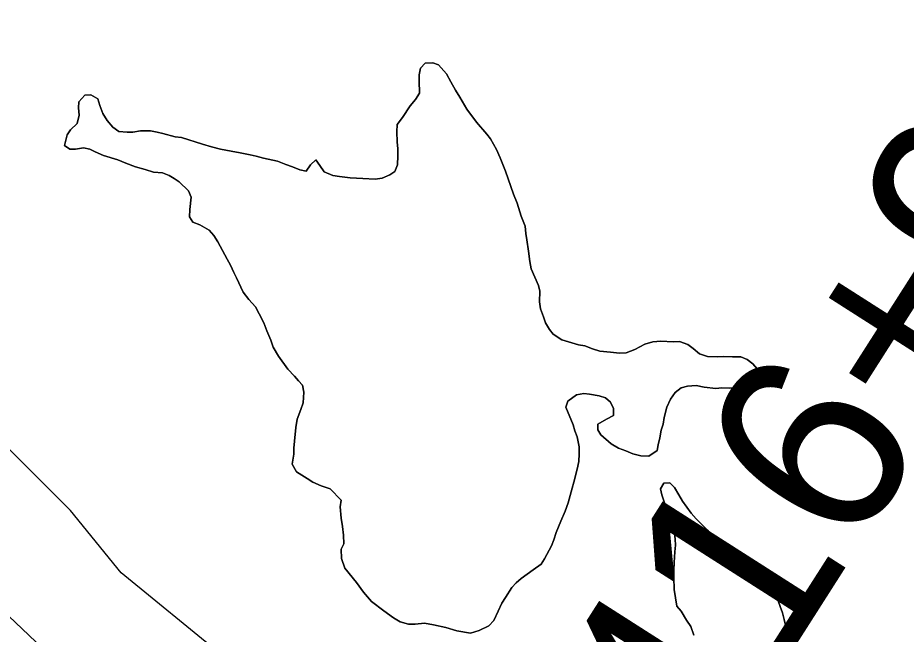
# Model space of a CAD drawing. Extents: x 3187622 to 3225504, y 800805 to 826213.
# Drawn here: x 3197566.6 to 3198035, y 817726.2 to 818051.1 of the extents above; entities that cross this region are included whole.
import ezdxf

# ---------------------------------------------------------------- set-up
doc = ezdxf.new("R2010")
doc.units = 0
for name, color, linetype in [('V-LEVE-TOET', 7, 'Continuous'), ('V-ROAD-CNTR', 7, 'Continuous'), ('V-SITE-VEGE', 7, 'Continuous'), ('V-SURV-IDEN', 7, 'Continuous'), ('V-TOPO-SHOR', 7, 'Continuous')]:
    doc.layers.add(name, color=color, linetype=linetype)

msp = doc.modelspace()

# ---------------------------------------------------------------- linework, layer by layer
at = {"layer": 'V-LEVE-TOET'}
msp.add_lwpolyline([(3197078.43, 818207.48), (3197169.4, 818042.94), (3197198.06, 818034.91), (3197213.98, 818031.15), (3197249.48, 818023.18), (3197261.73, 818019.14), (3197291.37, 818010.62), (3197318.18, 817994.92), (3197324.91, 817980.81), (3197338.01, 817964.32), (3197360.75, 817936.69), (3197382.72, 817912.46), (3197404.21, 817887.5), (3197440.47, 817850.96), (3197604.65, 817695.17), (3197843.04, 817487.83)], dxfattribs=at)
at = {"layer": 'V-ROAD-CNTR'}
msp.add_spline([(3197108.01, 817982.2), (3197162.34, 817991.13), (3197229.38, 818001.88), (3197259.08, 817993.64), (3197361.14, 818001.17), (3197493.79, 818058.56), (3197592.21, 818133.8), (3197727.97, 818194.32), (3197773.22, 818262.2), (3197795.85, 818360.06), (3197841.1, 818435.29), (3197893.71, 818488.46), (3197938.96, 818518.44), (3197968.94, 818533.71), (3198014.19, 818525.8), (3198044.74, 818495.82), (3198127.32, 818420.58), (3198203.12, 818307.45), (3198233.1, 818209.03), (3198255.73, 818133.8), (3198278.35, 818073.27), (3198323.61, 818005.39), (3198376.21, 817937.52), (3198429.38, 817900.18), (3198459.36, 817854.93), (3198466.72, 817832.3), (3198489.34, 817756.51), (3198504.61, 817703.9), (3198542.51, 817628.67), (3198633.02, 817530.24), (3198783.48, 817371.86), (3198859.28, 817221.4), (3198934.51, 817108.26)], degree=3, dxfattribs=at)
at = {"layer": 'V-SITE-VEGE'}
for p, q in [((3197781.39, 818027.18), (3197779, 818024.53)), ((3197785.34, 818027.44), (3197781.39, 818027.18)), ((3197788.43, 818026.37), (3197785.34, 818027.44)), ((3197792.64, 818021.58), (3197788.43, 818026.37)), ((3197779, 818024.53), (3197778.16, 818021)), ((3197794.88, 818017.43), (3197792.64, 818021.58)), ((3197778.16, 818021), (3197778.19, 818017.93)), ((3197778.19, 818017.93), (3197778.47, 818011.35)), ((3197797.34, 818013.06), (3197794.88, 818017.43)), ((3197799.57, 818009.35), (3197797.34, 818013.06)), ((3197601.92, 818010.34), (3197598.88, 818006.8)), ((3197605.21, 818010.59), (3197601.92, 818010.34)), ((3197608.75, 818008.42), (3197605.21, 818010.59)), ((3197609.88, 818004.92), (3197608.75, 818008.42)), ((3197776.3, 818008.03), (3197773.48, 818004.71)), ((3197778.47, 818011.35), (3197776.3, 818008.03)), ((3197803.36, 818003.02), (3197799.57, 818009.35)), ((3197598.88, 818006.8), (3197598.69, 818003.72)), ((3197598.69, 818003.72), (3197598.95, 817999.77)), ((3197611.46, 818000.76), (3197609.88, 818004.92)), ((3197773.48, 818004.71), (3197769.37, 817998.52)), ((3197808.48, 817996.04), (3197803.36, 818003.02)), ((3197598.95, 817999.77), (3197597.89, 817995.37)), ((3197613.69, 817997.05), (3197611.46, 818000.76)), ((3197769.37, 817998.52), (3197766.54, 817994.98)), ((3197597.89, 817995.37), (3197594.41, 817992.04)), ((3197616.8, 817993.57), (3197613.69, 817997.05)), ((3197619.89, 817991.18), (3197616.8, 817993.57)), ((3197766.54, 817994.98), (3197766.36, 817991.03)), ((3197813.81, 817989.72), (3197808.48, 817996.04)), ((3197592.68, 817989.39), (3197591.2, 817983.88)), ((3197594.41, 817992.04), (3197592.68, 817989.39)), ((3197624.29, 817990.78), (3197619.89, 817991.18)), ((3197627.36, 817990.81), (3197624.29, 817990.78)), ((3197631.31, 817991.51), (3197627.36, 817990.81)), ((3197636.58, 817991.56), (3197631.31, 817991.51)), ((3197640.1, 817990.93), (3197636.58, 817991.56)), ((3197643.18, 817990.08), (3197640.1, 817990.93)), ((3197649.56, 817988.39), (3197643.18, 817990.08)), ((3197652.86, 817987.98), (3197649.56, 817988.39)), ((3197766.36, 817991.03), (3197766.63, 817985.76)), ((3197815.81, 817987.32), (3197813.81, 817989.72)), ((3197591.2, 817983.88), (3197594.07, 817981.94)), ((3197664.09, 817984.57), (3197652.86, 817987.98)), ((3197668.72, 817983.08), (3197664.09, 817984.57)), ((3197766.63, 817985.76), (3197766.89, 817982.03)), ((3197818.93, 817981.64), (3197815.81, 817987.32)), ((3197594.07, 817981.94), (3197597.14, 817981.96)), ((3197597.14, 817981.96), (3197601.31, 817982.66)), ((3197601.31, 817982.66), (3197604.61, 817981.81)), ((3197604.61, 817981.81), (3197607.48, 817980.52)), ((3197607.48, 817980.52), (3197611.89, 817978.59)), ((3197673.56, 817981.81), (3197668.72, 817983.08)), ((3197679.06, 817980.76), (3197673.56, 817981.81)), ((3197683.9, 817979.93), (3197679.06, 817980.76)), ((3197689.18, 817978.88), (3197683.9, 817979.93)), ((3197766.89, 817982.03), (3197766.92, 817978.3)), ((3197820.95, 817977.27), (3197818.93, 817981.64)), ((3197611.89, 817978.59), (3197619.37, 817976.24)), ((3197619.37, 817976.24), (3197623.56, 817974.53)), ((3197623.56, 817974.53), (3197628.63, 817972.6)), ((3197692.26, 817978.25), (3197689.18, 817978.88)), ((3197696.22, 817977.19), (3197692.26, 817978.25)), ((3197703.49, 817975.5), (3197696.22, 817977.19)), ((3197707.89, 817973.79), (3197703.49, 817975.5)), ((3197723.68, 817976.35), (3197720.85, 817973.69)), ((3197725.91, 817973.3), (3197723.68, 817976.35)), ((3197766.92, 817978.3), (3197766.75, 817973.69)), ((3197823.66, 817970.27), (3197820.95, 817977.27)), ((3197628.63, 817972.6), (3197633.7, 817971.11)), ((3197633.7, 817971.11), (3197638.1, 817969.83)), ((3197638.1, 817969.83), (3197642.94, 817969.44)), ((3197711.42, 817972.5), (3197707.89, 817973.79)), ((3197715.39, 817971), (3197711.42, 817972.5)), ((3197718.69, 817970.38), (3197715.39, 817971)), ((3197720.85, 817973.69), (3197718.69, 817970.38)), ((3197728.13, 817970.02), (3197725.91, 817973.3)), ((3197732.76, 817968.09), (3197728.13, 817970.02)), ((3197765.46, 817970.16), (3197762.84, 817968.38)), ((3197766.75, 817973.69), (3197765.46, 817970.16)), ((3197827.94, 817958.23), (3197823.66, 817970.27)), ((3197642.94, 817969.44), (3197646.46, 817967.94)), ((3197646.46, 817967.94), (3197649.11, 817966.42)), ((3197649.11, 817966.42), (3197651.76, 817964.69)), ((3197736.28, 817967.47), (3197732.76, 817968.09)), ((3197741.78, 817966.86), (3197736.28, 817967.47)), ((3197748.59, 817966.49), (3197741.78, 817966.86)), ((3197754.96, 817966.11), (3197748.59, 817966.49)), ((3197758.69, 817966.58), (3197754.96, 817966.11)), ((3197762.84, 817968.38), (3197758.69, 817966.58)), ((3197651.76, 817964.69), (3197656.64, 817959.91)), ((3197656.64, 817959.91), (3197657.99, 817956.63)), ((3197657.99, 817956.63), (3197657.39, 817950.03)), ((3197829.96, 817953.42), (3197827.94, 817958.23)), ((3197832, 817946.63), (3197829.96, 817953.42)), ((3197657.39, 817950.03), (3197657.21, 817946.3)), ((3197657.21, 817946.3), (3197658.99, 817943.46)), ((3197834.03, 817941.38), (3197832, 817946.63)), ((3197658.99, 817943.46), (3197662.52, 817941.96)), ((3197662.52, 817941.96), (3197667.6, 817939.15)), ((3197667.6, 817939.15), (3197670.04, 817936.32)), ((3197834.5, 817937.43), (3197834.03, 817941.38)), ((3197834.97, 817934.15), (3197834.5, 817937.43)), ((3197670.04, 817936.32), (3197672.05, 817933.04)), ((3197672.05, 817933.04), (3197676.96, 817923.87)), ((3197835.91, 817928.22), (3197834.97, 817934.15)), ((3197836.62, 817922.74), (3197835.91, 817928.22)), ((3197676.96, 817923.87), (3197678.75, 817920.81)), ((3197678.75, 817920.81), (3197680.54, 817916.87)), ((3197837.31, 817918.8), (3197836.62, 817922.74)), ((3197841.13, 817910.05), (3197837.31, 817918.8)), ((3197680.54, 817916.87), (3197681.89, 817914.03)), ((3197681.89, 817914.03), (3197685.47, 817906.6)), ((3197841.82, 817906.98), (3197841.13, 817910.05)), ((3197685.47, 817906.6), (3197688.37, 817902.67)), ((3197841.65, 817901.49), (3197841.82, 817906.98)), ((3197688.37, 817902.67), (3197691.91, 817898.76)), ((3197842.13, 817897.76), (3197841.65, 817901.49)), ((3197691.91, 817898.76), (3197693.93, 817895.04)), ((3197693.93, 817895.04), (3197696.39, 817890.45)), ((3197843.7, 817893.6), (3197842.13, 817897.76)), ((3197696.39, 817890.45), (3197697.96, 817886.07)), ((3197844.83, 817890.32), (3197843.7, 817893.6)), ((3197846.84, 817886.82), (3197844.83, 817890.32)), ((3197697.96, 817886.07), (3197699.98, 817881.26)), ((3197848.84, 817884.43), (3197846.84, 817886.82)), ((3197699.98, 817881.26), (3197701.34, 817877.54)), ((3197853.48, 817881.4), (3197848.84, 817884.43)), ((3197862.29, 817878.84), (3197853.48, 817881.4)), ((3197905.53, 817880.79), (3197901.36, 817880.31)), ((3197912.12, 817880.42), (3197905.53, 817880.79)), ((3197701.34, 817877.54), (3197704.02, 817872.74)), ((3197865.59, 817878.22), (3197862.29, 817878.84)), ((3197869.55, 817876.71), (3197865.59, 817878.22)), ((3197873.52, 817875.44), (3197869.55, 817876.71)), ((3197891.96, 817876.27), (3197887.36, 817874.47)), ((3197897.2, 817879.17), (3197891.96, 817876.27)), ((3197901.36, 817880.31), (3197897.2, 817879.17)), ((3197915.42, 817880.44), (3197912.12, 817880.42)), ((3197919.82, 817878.95), (3197915.42, 817880.44)), ((3197922.7, 817876.78), (3197919.82, 817878.95)), ((3197926.02, 817873.96), (3197922.7, 817876.78)), ((3197704.02, 817872.74), (3197708.91, 817865.97)), ((3197879.01, 817874.83), (3197873.52, 817875.44)), ((3197883.85, 817874.44), (3197879.01, 817874.83)), ((3197887.36, 817874.47), (3197883.85, 817874.44)), ((3197930.2, 817872.68), (3197926.02, 817873.96)), ((3197935.69, 817872.51), (3197930.2, 817872.68)), ((3197938.77, 817872.54), (3197935.69, 817872.51)), ((3197943.38, 817872.36), (3197938.77, 817872.54)), ((3197947.77, 817872.41), (3197943.38, 817872.36)), ((3197951.08, 817871.12), (3197947.77, 817872.41)), ((3197954.17, 817868.73), (3197951.08, 817871.12)), ((3197956.4, 817866.12), (3197954.17, 817868.73)), ((3197708.91, 817865.97), (3197712.46, 817862.28)), ((3197712.46, 817862.28), (3197714.68, 817859.88)), ((3197954.5, 817857.76), (3197957.31, 817862.18)), ((3197957.31, 817862.18), (3197956.4, 817866.12)), ((3197714.68, 817859.88), (3197716.68, 817857.48)), ((3197716.68, 817857.48), (3197717.37, 817853.76)), ((3197919.59, 817856.99), (3197924.2, 817857.25)), ((3197924.2, 817857.25), (3197928.38, 817856.41)), ((3197950.12, 817856.62), (3197954.5, 817857.76)), ((3197717.37, 817853.76), (3197716.99, 817848.27)), ((3197861.22, 817852.48), (3197864.95, 817853.18)), ((3197864.95, 817853.18), (3197868.02, 817852.77)), ((3197868.02, 817852.77), (3197873.08, 817851.93)), ((3197910.65, 817850.1), (3197913.25, 817853.63)), ((3197913.25, 817853.63), (3197916.3, 817856.08)), ((3197916.3, 817856.08), (3197919.59, 817856.99)), ((3197928.38, 817856.41), (3197934.53, 817855.81)), ((3197934.53, 817855.81), (3197937.83, 817856.06)), ((3197937.83, 817856.06), (3197942, 817855.88)), ((3197942, 817855.88), (3197950.12, 817856.62)), ((3197716.99, 817848.27), (3197715.92, 817844.74)), ((3197855.57, 817845.84), (3197856.64, 817849.15)), ((3197856.64, 817849.15), (3197861.22, 817852.48)), ((3197873.08, 817851.93), (3197876.39, 817850.87)), ((3197876.39, 817850.87), (3197879.04, 817848.48)), ((3197879.04, 817848.48), (3197880.61, 817845.2)), ((3197908.71, 817845.9), (3197910.65, 817850.1)), ((3197715.92, 817844.74), (3197713.99, 817839.67)), ((3197859.39, 817836.66), (3197855.57, 817845.84)), ((3197880.61, 817845.2), (3197880.65, 817841.47)), ((3197907.45, 817840.4), (3197908.71, 817845.9)), ((3197713.99, 817839.67), (3197713.16, 817835.27)), ((3197876.93, 817839.68), (3197872.35, 817837)), ((3197880.65, 817841.47), (3197876.93, 817839.68)), ((3197906.82, 817836.88), (3197907.45, 817840.4)), ((3197713.16, 817835.27), (3197712.56, 817828.02)), ((3197860.3, 817833.37), (3197859.39, 817836.66)), ((3197872.35, 817837), (3197872.38, 817833.92)), ((3197872.38, 817833.92), (3197873.94, 817831.3)), ((3197905.75, 817833.8), (3197906.82, 817836.88)), ((3197861.43, 817830.31), (3197860.3, 817833.37)), ((3197862.58, 817825.05), (3197861.43, 817830.31)), ((3197873.94, 817831.3), (3197879.47, 817826.52)), ((3197904.29, 817826.1), (3197905.13, 817829.84)), ((3197905.13, 817829.84), (3197905.75, 817833.8)), ((3197594.4, 817791.47), (3197559.41, 817826.48)), ((3197712.56, 817828.02), (3197712.16, 817824.28)), ((3197862.61, 817821.31), (3197862.58, 817825.05)), ((3197879.47, 817826.52), (3197883.23, 817824.36)), ((3197903.66, 817823.02), (3197904.29, 817826.1)), ((3197712.19, 817821.21), (3197711.36, 817815.93)), ((3197712.16, 817824.28), (3197712.19, 817821.21)), ((3197862.43, 817817.36), (3197862.61, 817821.31)), ((3197883.23, 817824.36), (3197887.19, 817822.86)), ((3197887.19, 817822.86), (3197890.94, 817821.36)), ((3197890.94, 817821.36), (3197895.12, 817820.31)), ((3197895.12, 817820.31), (3197899.3, 817820.12)), ((3197899.3, 817820.12), (3197903.66, 817823.02)), ((3197711.36, 817815.93), (3197713.6, 817811.78)), ((3197861.59, 817813.18), (3197862.43, 817817.36)), ((3197713.6, 817811.78), (3197719.12, 817808.32)), ((3197859.68, 817806.35), (3197861.59, 817813.18)), ((3197719.12, 817808.32), (3197722.21, 817806.37)), ((3197722.21, 817806.37), (3197726.62, 817804.44)), ((3197858.83, 817803.27), (3197859.68, 817806.35)), ((3197907.12, 817805.92), (3197905.39, 817802.83)), ((3197910.41, 817805.95), (3197907.12, 817805.92)), ((3197912.85, 817803.56), (3197910.41, 817805.95)), ((3197726.62, 817804.44), (3197731.25, 817802.94)), ((3197731.25, 817802.94), (3197737.02, 817796.85)), ((3197856.71, 817795.57), (3197858.83, 817803.27)), ((3197905.39, 817802.83), (3197906.08, 817799.76)), ((3197915.08, 817799.63), (3197912.85, 817803.56)), ((3197737.02, 817796.85), (3197736.61, 817793.33)), ((3197906.08, 817799.76), (3197907.21, 817796.48)), ((3197907.21, 817796.48), (3197908.56, 817792.1)), ((3197917.09, 817796.35), (3197915.08, 817799.63)), ((3197736.61, 817793.33), (3197737.1, 817787.41)), ((3197855.21, 817791.16), (3197856.71, 817795.57)), ((3197908.56, 817792.1), (3197910.58, 817787.51)), ((3197921.54, 817790.03), (3197917.09, 817796.35)), ((3197621.16, 817758.53), (3197594.4, 817791.47)), ((3197737.1, 817787.41), (3197737.81, 817783.02)), ((3197852.85, 817785.87), (3197855.21, 817791.16)), ((3197910.58, 817787.51), (3197912.62, 817780.72)), ((3197924.2, 817786.98), (3197921.54, 817790.03)), ((3197737.81, 817783.02), (3197738.29, 817778.42)), ((3197850.49, 817779.92), (3197852.85, 817785.87)), ((3197929.97, 817781.33), (3197924.2, 817786.98)), ((3197738.29, 817778.42), (3197738.55, 817773.81)), ((3197849.21, 817775.95), (3197850.49, 817779.92)), ((3197912.62, 817780.72), (3197913.1, 817776.33)), ((3197931.96, 817778.93), (3197929.97, 817781.33)), ((3197934.85, 817775.66), (3197931.96, 817778.93)), ((3197738.55, 817773.81), (3197737.04, 817771.16)), ((3197847.92, 817772.86), (3197849.21, 817775.95)), ((3197913.35, 817773.26), (3197912.95, 817769.75)), ((3197913.1, 817776.33), (3197913.35, 817773.26)), ((3197939.73, 817770.88), (3197934.85, 817775.66)), ((3197737.04, 817771.16), (3197737.31, 817766.11)), ((3197844.25, 817766.02), (3197847.92, 817772.86)), ((3197912.95, 817769.75), (3197912.56, 817764.03)), ((3197952.54, 817762.88), (3197939.73, 817770.88)), ((3197737.31, 817766.11), (3197739.11, 817761.08)), ((3197842.52, 817763.15), (3197844.25, 817766.02)), ((3197912.56, 817764.03), (3197912.38, 817759.86)), ((3197739.11, 817761.08), (3197745.11, 817753.45)), ((3197832.05, 817755.58), (3197838.38, 817760.26)), ((3197838.38, 817760.26), (3197842.52, 817763.15)), ((3197912.38, 817759.86), (3197912.42, 817756.13)), ((3197955.2, 817760.7), (3197952.54, 817762.88)), ((3197958.96, 817757.01), (3197955.2, 817760.7)), ((3197676.73, 817713.22), (3197621.16, 817758.53)), ((3197829.44, 817753.37), (3197832.05, 817755.58)), ((3197912.42, 817756.13), (3197912.7, 817749.76)), ((3197961.85, 817753.52), (3197958.96, 817757.01)), ((3197745.11, 817753.45), (3197748.89, 817748.43)), ((3197823.8, 817745.63), (3197827.04, 817750.93)), ((3197827.04, 817750.93), (3197829.44, 817753.37)), ((3197912.7, 817749.76), (3197914.1, 817740.99)), ((3197964.97, 817748.72), (3197961.85, 817753.52)), ((3197748.89, 817748.43), (3197753.11, 817743.42)), ((3197821.85, 817742.53), (3197823.8, 817745.63)), ((3197967.43, 817743.91), (3197964.97, 817748.72)), ((3197753.11, 817743.42), (3197759.53, 817738.65)), ((3197819.92, 817738.34), (3197821.85, 817742.53)), ((3197914.1, 817740.99), (3197916.32, 817738.38)), ((3197968.56, 817740.85), (3197967.43, 817743.91)), ((3197969.69, 817737.56), (3197968.56, 817740.85)), ((3197759.53, 817738.65), (3197764.61, 817734.96)), ((3197817.55, 817733.49), (3197819.92, 817738.34)), ((3197916.32, 817738.38), (3197919.22, 817733.57)), ((3197970.6, 817734.06), (3197969.69, 817737.56)), ((3197764.61, 817734.96), (3197768.15, 817732.8)), ((3197768.15, 817732.8), (3197772.55, 817731.53)), ((3197772.55, 817731.53), (3197776.06, 817731.56)), ((3197776.06, 817731.56), (3197781.11, 817732.05)), ((3197781.11, 817732.05), (3197785.73, 817731.21)), ((3197785.73, 817731.21), (3197792.33, 817729.74)), ((3197814.94, 817730.61), (3197817.55, 817733.49)), ((3197919.22, 817733.57), (3197921.45, 817730.3)), ((3197971.97, 817728.14), (3197970.6, 817734.06)), ((3197792.33, 817729.74), (3197798.06, 817728.03)), ((3197798.06, 817728.03), (3197805.31, 817726.79)), ((3197805.31, 817726.79), (3197809.92, 817728.15)), ((3197809.92, 817728.15), (3197814.94, 817730.61)), ((3197921.45, 817730.3), (3197923.03, 817725.7)), ((3197973.55, 817724.42), (3197971.97, 817728.14))]:
    msp.add_line(p, q, dxfattribs=at)
at = {"layer": 'V-TOPO-SHOR'}
for points in [[(3197664.09, 817984.57), (3197668.72, 817983.08), (3197673.56, 817981.81), (3197679.06, 817980.76), (3197683.9, 817979.93), (3197689.18, 817978.88), (3197692.26, 817978.25), (3197696.22, 817977.19), (3197703.49, 817975.5), (3197707.89, 817973.79), (3197711.42, 817972.5), (3197715.39, 817971), (3197718.69, 817970.38), (3197720.85, 817973.69), (3197723.68, 817976.35), (3197725.91, 817973.3), (3197728.13, 817970.03), (3197732.76, 817968.09), (3197736.28, 817967.47), (3197741.78, 817966.86), (3197748.59, 817966.49), (3197754.96, 817966.11), (3197758.69, 817966.58), (3197762.84, 817968.38), (3197765.46, 817970.16), (3197766.75, 817973.69), (3197766.92, 817978.3), (3197766.89, 817982.03), (3197766.63, 817985.76), (3197766.36, 817991.03), (3197766.54, 817994.98), (3197769.37, 817998.52), (3197773.48, 818004.71), (3197776.3, 818008.03), (3197778.47, 818011.35), (3197778.19, 818017.93), (3197778.16, 818021), (3197779, 818024.53), (3197781.39, 818027.18), (3197785.34, 818027.44), (3197788.43, 818026.37), (3197792.64, 818021.58), (3197794.88, 818017.43), (3197797.34, 818013.06), (3197799.57, 818009.35), (3197803.36, 818003.02), (3197808.48, 817996.04), (3197813.81, 817989.72), (3197815.81, 817987.32), (3197818.93, 817981.64), (3197820.95, 817977.27), (3197823.66, 817970.27), (3197827.94, 817958.23), (3197829.96, 817953.42), (3197832, 817946.63), (3197834.03, 817941.38), (3197834.5, 817937.43), (3197834.97, 817934.15), (3197835.91, 817928.22), (3197836.62, 817922.74), (3197837.31, 817918.8), (3197841.13, 817910.05), (3197841.82, 817906.98), (3197841.65, 817901.49), (3197842.13, 817897.76), (3197843.7, 817893.6), (3197844.83, 817890.32), (3197846.84, 817886.82), (3197848.84, 817884.43), (3197853.48, 817881.4), (3197862.29, 817878.84), (3197865.59, 817878.22), (3197869.56, 817876.72), (3197873.52, 817875.44), (3197879.01, 817874.83), (3197883.85, 817874.44), (3197887.36, 817874.47), (3197891.96, 817876.27), (3197897.2, 817879.17), (3197901.36, 817880.31), (3197905.53, 817880.79), (3197912.12, 817880.41), (3197915.42, 817880.44), (3197919.82, 817878.95), (3197922.7, 817876.78), (3197926.02, 817873.96), (3197930.2, 817872.68), (3197935.69, 817872.51), (3197938.77, 817872.54), (3197943.38, 817872.36), (3197947.77, 817872.41), (3197951.08, 817871.12), (3197954.17, 817868.73), (3197956.4, 817866.12), (3197957.31, 817862.18), (3197954.5, 817857.76), (3197950.12, 817856.62), (3197942, 817855.88), (3197937.83, 817856.06), (3197934.53, 817855.81), (3197928.38, 817856.41)], [(3197704.02, 817872.74), (3197701.34, 817877.54), (3197699.98, 817881.26), (3197697.96, 817886.07), (3197696.39, 817890.45), (3197693.93, 817895.04), (3197691.91, 817898.75), (3197688.36, 817902.67), (3197685.47, 817906.6), (3197681.89, 817914.03), (3197680.54, 817916.87), (3197678.75, 817920.81), (3197676.96, 817923.87), (3197672.05, 817933.04), (3197670.04, 817936.32), (3197667.6, 817939.15), (3197662.52, 817941.96), (3197658.99, 817943.46), (3197657.21, 817946.3), (3197657.39, 817950.03), (3197657.99, 817956.63), (3197656.64, 817959.91), (3197651.76, 817964.69), (3197649.11, 817966.42), (3197646.46, 817967.94), (3197642.94, 817969.44), (3197638.1, 817969.83), (3197633.7, 817971.11), (3197628.63, 817972.6), (3197623.56, 817974.53), (3197619.37, 817976.24), (3197611.89, 817978.59), (3197607.48, 817980.52), (3197604.61, 817981.81), (3197601.31, 817982.66), (3197597.14, 817981.96), (3197594.07, 817981.94), (3197591.2, 817983.88), (3197592.68, 817989.39), (3197594.41, 817992.04), (3197597.89, 817995.37), (3197598.95, 817999.77), (3197598.69, 818003.72), (3197598.88, 818006.79), (3197601.92, 818010.34), (3197605.21, 818010.59), (3197608.75, 818008.42), (3197609.88, 818004.92), (3197611.46, 818000.76), (3197613.69, 817997.05), (3197616.79, 817993.57), (3197619.89, 817991.18), (3197624.29, 817990.78), (3197627.36, 817990.81), (3197631.31, 817991.51), (3197636.58, 817991.56), (3197640.1, 817990.93), (3197643.18, 817990.08), (3197649.56, 817988.39), (3197652.86, 817987.98), (3197664.09, 817984.57)], [(3197928.38, 817856.41), (3197924.2, 817857.25), (3197919.59, 817856.99), (3197916.3, 817856.08), (3197913.25, 817853.63), (3197910.65, 817850.1), (3197908.71, 817845.9), (3197907.45, 817840.4), (3197906.82, 817836.88), (3197905.75, 817833.8), (3197905.13, 817829.84), (3197904.29, 817826.1), (3197903.66, 817823.02), (3197899.3, 817820.12), (3197895.12, 817820.31), (3197890.94, 817821.36), (3197887.19, 817822.86), (3197883.23, 817824.36), (3197879.47, 817826.52), (3197873.94, 817831.3), (3197872.38, 817833.92), (3197872.35, 817837), (3197876.93, 817839.68), (3197880.65, 817841.47), (3197880.61, 817845.2), (3197879.04, 817848.48), (3197876.39, 817850.87), (3197873.08, 817851.94), (3197868.02, 817852.77), (3197864.95, 817853.18), (3197861.22, 817852.48), (3197856.64, 817849.15), (3197855.57, 817845.84), (3197859.39, 817836.66), (3197860.3, 817833.37), (3197861.43, 817830.31), (3197862.58, 817825.05), (3197862.61, 817821.31), (3197862.43, 817817.36), (3197861.59, 817813.18), (3197859.68, 817806.35), (3197858.83, 817803.27), (3197856.71, 817795.57), (3197855.21, 817791.16), (3197852.85, 817785.87), (3197850.49, 817779.92), (3197849.21, 817775.95), (3197847.92, 817772.86), (3197844.25, 817766.02), (3197842.52, 817763.15), (3197838.38, 817760.26), (3197832.05, 817755.59), (3197829.44, 817753.37), (3197827.04, 817750.93), (3197823.8, 817745.63), (3197821.85, 817742.53), (3197819.92, 817738.34), (3197817.55, 817733.49), (3197814.94, 817730.61), (3197809.91, 817728.15), (3197805.31, 817726.79), (3197798.06, 817728.03), (3197792.33, 817729.74), (3197785.73, 817731.21), (3197781.11, 817732.05), (3197776.06, 817731.56), (3197772.55, 817731.53), (3197768.15, 817732.8), (3197764.61, 817734.96), (3197759.53, 817738.65), (3197753.11, 817743.42), (3197748.89, 817748.43), (3197745.11, 817753.45), (3197739.11, 817761.08), (3197737.31, 817766.11), (3197737.04, 817771.16), (3197738.55, 817773.81), (3197738.29, 817778.42), (3197737.81, 817783.02), (3197737.1, 817787.41), (3197736.61, 817793.33), (3197737.02, 817796.85), (3197731.25, 817802.94), (3197726.62, 817804.44), (3197722.21, 817806.37), (3197719.12, 817808.32), (3197713.6, 817811.78), (3197711.36, 817815.93), (3197712.19, 817821.21), (3197712.16, 817824.28), (3197712.56, 817828.02), (3197713.16, 817835.27), (3197713.99, 817839.67), (3197715.92, 817844.74), (3197716.99, 817848.27), (3197717.37, 817853.76), (3197716.68, 817857.48), (3197714.68, 817859.88), (3197712.46, 817862.28), (3197708.91, 817865.97), (3197704.02, 817872.74)], [(3197923.03, 817725.7), (3197921.45, 817730.3), (3197919.22, 817733.57), (3197916.32, 817738.38), (3197914.1, 817740.99), (3197912.7, 817749.76), (3197912.42, 817756.13), (3197912.38, 817759.86), (3197912.56, 817764.03), (3197912.95, 817769.75), (3197913.35, 817773.26), (3197913.1, 817776.33), (3197912.62, 817780.72), (3197910.58, 817787.51), (3197908.56, 817792.1), (3197907.21, 817796.48), (3197906.08, 817799.76), (3197905.39, 817802.83), (3197907.12, 817805.92), (3197910.41, 817805.95), (3197912.85, 817803.56), (3197915.08, 817799.63), (3197917.09, 817796.35), (3197921.54, 817790.03), (3197924.2, 817786.98), (3197929.97, 817781.33), (3197931.96, 817778.93), (3197934.85, 817775.66), (3197939.73, 817770.88), (3197952.54, 817762.88), (3197955.2, 817760.7), (3197958.96, 817757.01), (3197961.85, 817753.52), (3197964.97, 817748.72), (3197967.43, 817743.91), (3197968.56, 817740.85), (3197969.69, 817737.56), (3197970.6, 817734.06), (3197971.97, 817728.14), (3197973.55, 817724.42)]]:
    msp.add_lwpolyline(points, dxfattribs=at)

# ---------------------------------------------------------------- texts
at = {"layer": 'V-SURV-IDEN'}
msp.add_text('1416+96.9', height=100, rotation=57.4517, dxfattribs=at).set_placement((3197886.42, 817578.83))

doc.saveas('drawing.dxf')
